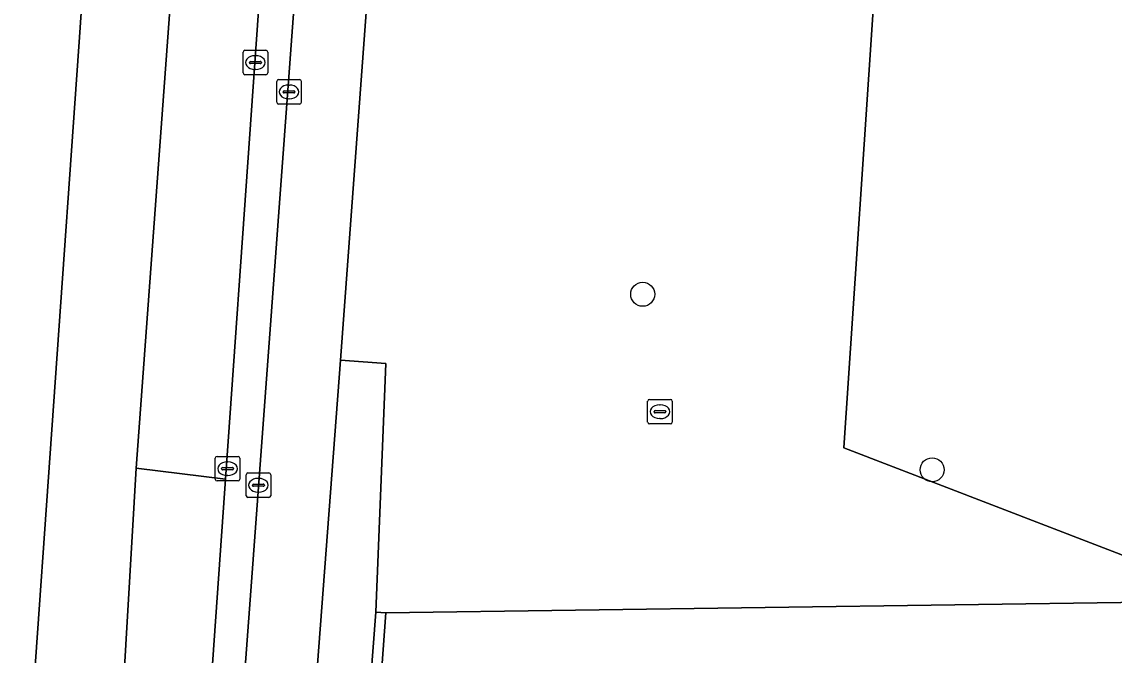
# Model space of a CAD drawing. Extents: x 161848 to 162726, y 385382 to 386521.
# Drawn here: x 161894.16 to 161938.67, y 385766.58 to 385792.4 of the extents above; entities that cross this region are included whole.
import ezdxf

# ---------------------------------------------------------------- set-up
doc = ezdxf.new("R2010")
doc.units = 0
for name, color, linetype in [('IMGEO_Berm_groen', 7, 'Continuous'), ('IMGEO_Boom', 7, 'Continuous'), ('IMGEO_Brandkraan', 7, 'Continuous'), ('IMGEO_Fietspad_gesloten', 7, 'Continuous'), ('IMGEO_Kolk', 7, 'Continuous'), ('IMGEO_Muur', 7, 'Continuous'), ('IMGEO_Rijbaan_lokaal_open', 7, 'Continuous'), ('IMGEO_Rijbaan_regionaal_gesloten', 7, 'Continuous'), ('IMGEO_Verkeerseiland_open', 7, 'Continuous'), ('IMGEO_Voetpad_open', 7, 'Continuous')]:
    doc.layers.add(name, color=color, linetype=linetype)

msp = doc.modelspace()

# ---------------------------------------------------------------- linework, layer by layer
at = {"layer": 'IMGEO_Berm_groen'}
for points in [[(161931.525, 385832.871), (161933.818, 385847.74), (161934.084, 385852.209), (161933.585, 385852.239), (161932.486, 385852.287), (161932.221, 385847.839), (161924.449, 385848.323), (161920.862, 385793.562), (161908.293, 385794.092), (161907.152, 385778.61), (161908.997, 385778.473), (161908.591, 385768.327), (161908.991, 385768.299), (161939.908, 385768.742), (161939.891, 385770.318), (161927.656, 385775.034)], [(161939.944, 385765.378), (161939.908, 385768.742), (161908.991, 385768.299), (161908.66, 385763.621), (161944.635, 385761.934), (161955.321, 385759.607), (161955.662, 385764.287)]]:
    msp.add_lwpolyline(points, close=True, dxfattribs=at)
msp.add_lwpolyline([(161947.7, 385838.093), (161943.41, 385838.314), (161943.973, 385847.108), (161933.818, 385847.74), (161931.525, 385832.871), (161927.656, 385775.034), (161939.891, 385770.318), (161939.908, 385768.742), (161943.443, 385768.793), (161945.684, 385803.221), (161947.829, 385835.828)], dxfattribs=at)
at = {"layer": 'IMGEO_Boom'}
for centre in [(161919.462, 385781.292), (161931.255, 385774.135)]:
    msp.add_circle(centre, 0.489, dxfattribs=at)
at = {"layer": 'IMGEO_Brandkraan'}
for p, q in [((161919.664, 385776.078), (161919.664, 385776.93)), ((161919.739, 385777.004), (161920.591, 385777.004)), ((161920.152, 385776.784), (161920.177, 385776.784)), ((161920.665, 385776.93), (161920.665, 385776.078)), ((161919.923, 385776.498), (161919.923, 385776.51)), ((161920.361, 385776.461), (161919.963, 385776.461)), ((161919.966, 385776.547), (161920.364, 385776.547)), ((161920.407, 385776.51), (161920.407, 385776.498)), ((161920.591, 385776.004), (161919.739, 385776.004)), ((161920.175, 385776.224), (161920.15, 385776.224))]:
    msp.add_line(p, q, dxfattribs=at)
for points in [[(161919.664, 385776.078), (161919.664, 385776.93)], [(161919.739, 385777.004), (161920.591, 385777.004)], [(161920.665, 385776.93), (161920.665, 385776.078)], [(161920.591, 385776.004), (161919.739, 385776.004)]]:
    msp.add_lwpolyline(points, dxfattribs=at)
for centre, radius, start, end in [((161919.741, 385776.928), 0.0765, 91.552, 178.448), ((161919.741, 385776.928), 0.0765, 91.552, 178.448), ((161920.589, 385776.928), 0.0765, 1.552, 88.448), ((161920.589, 385776.928), 0.0765, 1.552, 88.448), ((161919.963, 385776.507), 0.0403, 85.8775, 175.7526), ((161919.96, 385776.497), 0.0366, 178.938, 274.7102), ((161920.364, 385776.504), 0.043, 264.8664, 352.4533), ((161920.368, 385776.509), 0.0386, 1.7309, 96.639), ((161919.741, 385776.08), 0.0765, 181.552, 268.448), ((161919.741, 385776.08), 0.0765, 181.552, 268.448), ((161920.589, 385776.08), 0.0765, 271.552, 358.448), ((161920.589, 385776.08), 0.0765, 271.552, 358.448)]:
    msp.add_arc(centre, radius, start, end, dxfattribs=at)
for centre, major_axis, ratio, start_param, end_param in [((161920.151, 385776.504), (-0.387, 0.002), 0.722429, 4.712389, 7.853982), ((161920.176, 385776.504), (-0.39, 0.002), 0.717154, 1.570796, 4.712389)]:
    msp.add_ellipse(centre, major_axis=major_axis, ratio=ratio, start_param=start_param, end_param=end_param, dxfattribs=at)
at = {"layer": 'IMGEO_Fietspad_gesloten'}
for points in [[(161918.782, 385877.729), (161913.235, 385853.143), (161910.844, 385842.543), (161909.762, 385837.597), (161909.629, 385836.988), (161909.442, 385835.894), (161908.534, 385830.572), (161906.37, 385807.153), (161905.48, 385796.055), (161903.47, 385768.826), (161902.985, 385762.26), (161902.944, 385761.68), (161902.521, 385755.761), (161902.362, 385753.548), (161902.109, 385750), (161901.909, 385747.09), (161900.388, 385724.931)], [(161904.081, 385735.53), (161904.757, 385746.899), (161904.991, 385750), (161905.244, 385753.345), (161905.41, 385755.554), (161905.858, 385761.473), (161905.902, 385762.059), (161906.391, 385768.539), (161907.152, 385778.61), (161908.293, 385794.092), (161908.422, 385795.838), (161909.311, 385806.917), (161911.603, 385830.369), (161912.545, 385835.724), (161916.36, 385853.003), (161921.012, 385874.074)]]:
    msp.add_lwpolyline(points, dxfattribs=at)
at = {"layer": 'IMGEO_Kolk'}
for p, q in [((161903.182, 385790.316), (161903.182, 385791.168)), ((161903.257, 385791.242), (161904.109, 385791.242)), ((161903.67, 385791.022), (161903.695, 385791.022)), ((161904.183, 385791.168), (161904.183, 385790.316)), ((161903.441, 385790.736), (161903.441, 385790.748)), ((161903.879, 385790.699), (161903.481, 385790.699)), ((161903.484, 385790.785), (161903.882, 385790.785)), ((161903.925, 385790.748), (161903.925, 385790.736)), ((161904.109, 385790.242), (161903.257, 385790.242)), ((161903.693, 385790.462), (161903.668, 385790.462)), ((161904.551, 385789.12), (161904.551, 385789.972)), ((161904.626, 385790.046), (161905.478, 385790.046)), ((161905.039, 385789.826), (161905.064, 385789.826)), ((161905.552, 385789.972), (161905.552, 385789.12)), ((161904.81, 385789.54), (161904.81, 385789.552)), ((161905.248, 385789.503), (161904.85, 385789.503)), ((161904.853, 385789.589), (161905.251, 385789.589)), ((161905.062, 385789.266), (161905.037, 385789.266)), ((161905.294, 385789.552), (161905.294, 385789.54)), ((161905.478, 385789.046), (161904.626, 385789.046)), ((161902.046, 385773.756), (161902.046, 385774.608)), ((161902.121, 385774.682), (161902.973, 385774.682)), ((161903.047, 385774.608), (161903.047, 385773.756)), ((161902.305, 385774.176), (161902.305, 385774.188)), ((161902.743, 385774.139), (161902.345, 385774.139)), ((161902.348, 385774.225), (161902.746, 385774.225)), ((161902.534, 385774.462), (161902.559, 385774.462)), ((161902.789, 385774.188), (161902.789, 385774.176)), ((161902.973, 385773.682), (161902.121, 385773.682)), ((161902.557, 385773.902), (161902.532, 385773.902)), ((161903.304, 385773.079), (161903.304, 385773.931)), ((161903.379, 385774.005), (161904.231, 385774.005)), ((161903.792, 385773.785), (161903.817, 385773.785)), ((161904.305, 385773.931), (161904.305, 385773.079)), ((161903.563, 385773.499), (161903.563, 385773.511)), ((161904.001, 385773.462), (161903.603, 385773.462)), ((161903.606, 385773.548), (161904.004, 385773.548)), ((161903.815, 385773.225), (161903.79, 385773.225)), ((161904.047, 385773.511), (161904.047, 385773.499)), ((161904.231, 385773.005), (161903.379, 385773.005))]:
    msp.add_line(p, q, dxfattribs=at)
for points in [[(161903.182, 385790.316), (161903.182, 385791.168)], [(161903.257, 385791.242), (161904.109, 385791.242)], [(161904.183, 385791.168), (161904.183, 385790.316)], [(161904.109, 385790.242), (161903.257, 385790.242)], [(161904.551, 385789.12), (161904.551, 385789.972)], [(161904.626, 385790.046), (161905.478, 385790.046)], [(161905.552, 385789.972), (161905.552, 385789.12)], [(161905.478, 385789.046), (161904.626, 385789.046)], [(161902.046, 385773.756), (161902.046, 385774.608)], [(161902.121, 385774.682), (161902.973, 385774.682)], [(161903.047, 385774.608), (161903.047, 385773.756)], [(161902.973, 385773.682), (161902.121, 385773.682)], [(161903.304, 385773.079), (161903.304, 385773.931)], [(161903.379, 385774.005), (161904.231, 385774.005)], [(161904.305, 385773.931), (161904.305, 385773.079)], [(161904.231, 385773.005), (161903.379, 385773.005)]]:
    msp.add_lwpolyline(points, dxfattribs=at)
for centre, radius, start, end in [((161903.259, 385791.166), 0.0765, 91.552, 178.448), ((161903.259, 385791.166), 0.0765, 91.552, 178.448), ((161904.107, 385791.166), 0.0765, 1.552, 88.448), ((161904.107, 385791.166), 0.0765, 1.552, 88.448), ((161903.481, 385790.745), 0.0403, 85.8775, 175.7526), ((161903.478, 385790.735), 0.0366, 178.938, 274.7102), ((161903.882, 385790.742), 0.043, 264.8664, 352.4533), ((161903.886, 385790.747), 0.0386, 1.7309, 96.639), ((161903.259, 385790.318), 0.0765, 181.552, 268.448), ((161903.259, 385790.318), 0.0765, 181.552, 268.448), ((161904.107, 385790.318), 0.0765, 271.552, 358.448), ((161904.107, 385790.318), 0.0765, 271.552, 358.448), ((161904.628, 385789.97), 0.0765, 91.552, 178.448), ((161904.628, 385789.97), 0.0765, 91.552, 178.448), ((161905.476, 385789.97), 0.0765, 1.552, 88.448), ((161905.476, 385789.97), 0.0765, 1.552, 88.448), ((161904.85, 385789.549), 0.0403, 85.8775, 175.7526), ((161904.847, 385789.539), 0.0366, 178.938, 274.7102), ((161905.251, 385789.546), 0.043, 264.8664, 352.4533), ((161905.255, 385789.551), 0.0386, 1.7309, 96.639), ((161904.628, 385789.122), 0.0765, 181.552, 268.448), ((161904.628, 385789.122), 0.0765, 181.552, 268.448), ((161905.476, 385789.122), 0.0765, 271.552, 358.448), ((161905.476, 385789.122), 0.0765, 271.552, 358.448), ((161902.123, 385774.606), 0.0765, 91.552, 178.448), ((161902.123, 385774.606), 0.0765, 91.552, 178.448), ((161902.971, 385774.606), 0.0765, 1.552, 88.448), ((161902.971, 385774.606), 0.0765, 1.552, 88.448), ((161902.345, 385774.185), 0.0403, 85.8775, 175.7526), ((161902.342, 385774.175), 0.0366, 178.938, 274.7102), ((161902.746, 385774.182), 0.043, 264.8664, 352.4533), ((161902.75, 385774.187), 0.0386, 1.7309, 96.639), ((161902.123, 385773.758), 0.0765, 181.552, 268.448), ((161902.123, 385773.758), 0.0765, 181.552, 268.448), ((161902.971, 385773.758), 0.0765, 271.552, 358.448), ((161902.971, 385773.758), 0.0765, 271.552, 358.448), ((161903.381, 385773.929), 0.0765, 91.552, 178.448), ((161903.381, 385773.929), 0.0765, 91.552, 178.448), ((161904.229, 385773.929), 0.0765, 1.552, 88.448), ((161904.229, 385773.929), 0.0765, 1.552, 88.448), ((161903.603, 385773.508), 0.0403, 85.8775, 175.7526), ((161903.6, 385773.498), 0.0366, 178.938, 274.7102), ((161904.004, 385773.505), 0.043, 264.8664, 352.4533), ((161904.008, 385773.51), 0.0386, 1.7309, 96.639), ((161903.381, 385773.081), 0.0765, 181.552, 268.448), ((161903.381, 385773.081), 0.0765, 181.552, 268.448), ((161904.229, 385773.081), 0.0765, 271.552, 358.448), ((161904.229, 385773.081), 0.0765, 271.552, 358.448)]:
    msp.add_arc(centre, radius, start, end, dxfattribs=at)
for centre, major_axis, ratio, start_param, end_param in [((161903.669, 385790.742), (-0.387, 0.002), 0.722429, 4.712389, 7.853982), ((161903.694, 385790.742), (-0.39, 0.002), 0.717154, 1.570796, 4.712389), ((161905.038, 385789.546), (-0.387, 0.002), 0.722429, 4.712389, 7.853982), ((161905.063, 385789.546), (-0.39, 0.002), 0.717154, 1.570796, 4.712389), ((161902.533, 385774.182), (-0.387, 0.002), 0.722429, 4.712389, 7.853982), ((161902.558, 385774.182), (-0.39, 0.002), 0.717154, 1.570796, 4.712389), ((161903.791, 385773.505), (-0.387, 0.002), 0.722429, 4.712389, 7.853982), ((161903.816, 385773.505), (-0.39, 0.002), 0.717154, 1.570796, 4.712389)]:
    msp.add_ellipse(centre, major_axis=major_axis, ratio=ratio, start_param=start_param, end_param=end_param, dxfattribs=at)
at = {"layer": 'IMGEO_Muur'}
msp.add_lwpolyline([(161907.918, 385753.156), (161908.074, 385755.36), (161908.493, 385761.286), (161908.536, 385761.877), (161908.66, 385763.621), (161908.991, 385768.299), (161908.591, 385768.327), (161908.096, 385761.907), (161908.051, 385761.317), (161907.595, 385755.397), (161907.425, 385753.191), (161906.929, 385746.761), (161907.46, 385746.694), (161907.551, 385747.982), (161907.741, 385750.659)], close=True, dxfattribs=at)
at = {"layer": 'IMGEO_Rijbaan_lokaal_open'}
msp.add_lwpolyline([(161906.5, 385831.681), (161906.731, 385836.162), (161903.301, 385836.47), (161902.398, 385822.88), (161898.829, 385774.203), (161902.465, 385773.747), (161904.498, 385802.687)], close=True, dxfattribs=at)
at = {"layer": 'IMGEO_Rijbaan_regionaal_gesloten'}
for points in [[(161910.537, 385997.05), (161907.136, 385997.383), (161897.442, 385853.958), (161891.235, 385763.071), (161894.471, 385762.848), (161896.507, 385791.78), (161900.748, 385853.733), (161908.023, 385958.495)], [(161913.944, 385996.717), (161910.537, 385997.05), (161908.023, 385958.495), (161900.748, 385853.733), (161896.507, 385791.78), (161894.471, 385762.848), (161898.148, 385762.594), (161898.829, 385774.203), (161902.398, 385822.88), (161903.301, 385836.47), (161904.434, 385853.538)], [(161902.465, 385773.747), (161898.829, 385774.203), (161898.148, 385762.594), (161901.665, 385762.351)]]:
    msp.add_lwpolyline(points, close=True, dxfattribs=at)
at = {"layer": 'IMGEO_Verkeerseiland_open'}
msp.add_lwpolyline([(161903.47, 385768.826), (161905.48, 385796.055), (161906.37, 385807.153), (161908.534, 385830.572), (161909.442, 385835.894), (161906.731, 385836.162), (161906.5, 385831.681), (161904.498, 385802.687), (161902.465, 385773.747), (161901.665, 385762.351), (161901.625, 385761.774), (161901.212, 385755.855), (161901.058, 385753.64), (161897.194, 385696.099), (161899.07, 385695.975), (161899.425, 385707.384), (161900.388, 385724.931), (161901.909, 385747.09), (161902.109, 385750), (161902.362, 385753.548), (161902.521, 385755.761), (161902.944, 385761.68), (161902.985, 385762.26)], close=True, dxfattribs=at)
at = {"layer": 'IMGEO_Voetpad_open'}
msp.add_lwpolyline([(161907.425, 385753.191), (161907.595, 385755.397), (161908.051, 385761.317), (161908.096, 385761.907), (161908.591, 385768.327), (161908.997, 385778.473), (161907.152, 385778.61), (161906.391, 385768.539), (161905.902, 385762.059), (161905.858, 385761.473), (161905.41, 385755.554), (161905.244, 385753.345), (161904.991, 385750), (161904.757, 385746.899), (161904.081, 385735.53), (161906.106, 385735.4), (161906.169, 385736.949), (161906.763, 385746.763), (161906.929, 385746.761)], close=True, dxfattribs=at)

doc.saveas('drawing.dxf')
